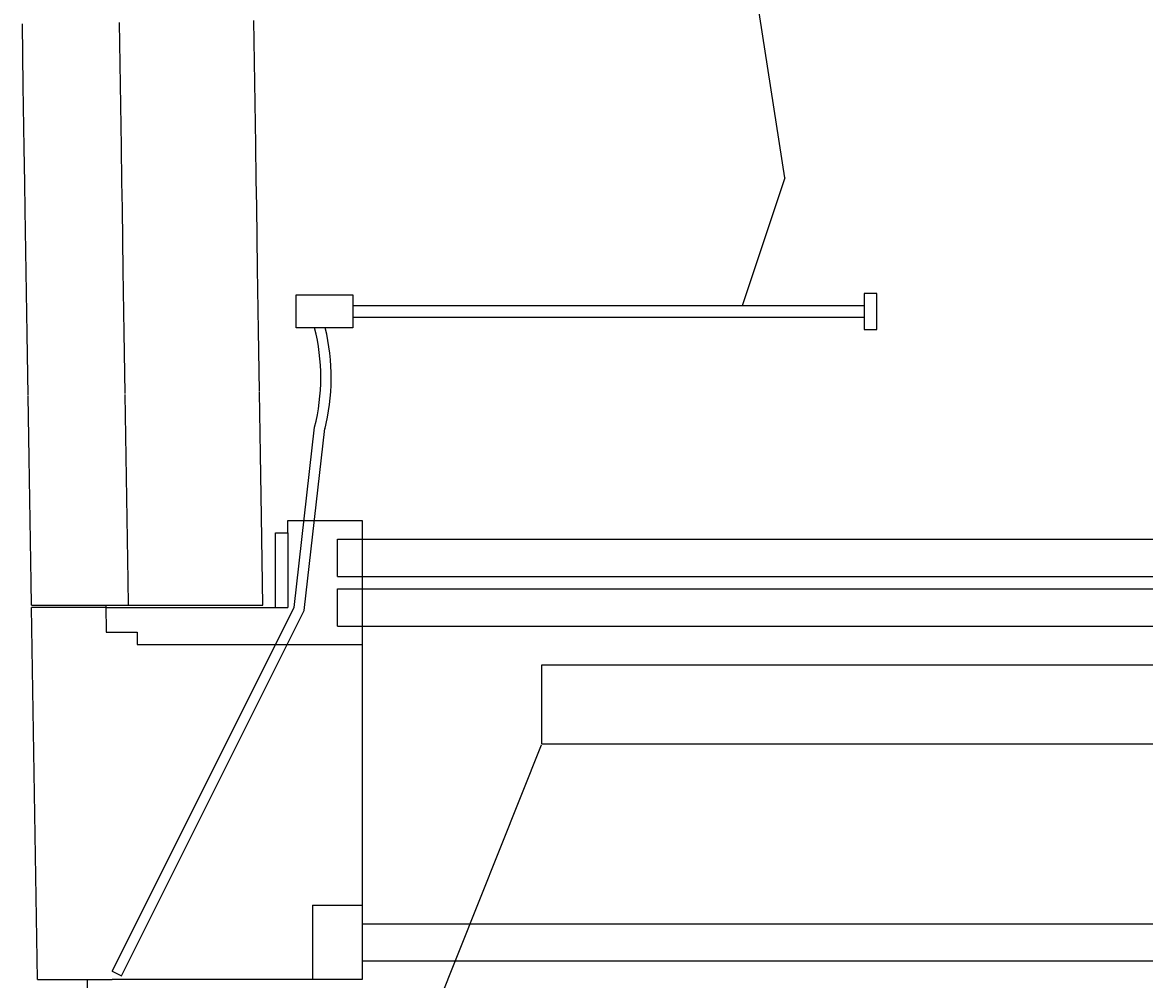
# Model space of a CAD drawing. Extents: x 1313964 to 1316843, y 2087046 to 2096619.
# Drawn here: x 1314346.34 to 1314391.57, y 2089145.95 to 2089184.53 of the extents above; entities that cross this region are included whole.
import ezdxf

# ---------------------------------------------------------------- set-up
doc = ezdxf.new("R2010")
doc.units = 0
for name, color, linetype in [('B-Gen-Construction Line', 7, 'Continuous'), ('B-Gen-Dimension', 7, 'Continuous'), ('B-Gen-Hidden', 7, 'Continuous'), ('B-Gen-Object', 7, 'Continuous'), ('B-Sub-Retaining Wall', 7, 'Continuous')]:
    doc.layers.add(name, color=color, linetype=linetype)

msp = doc.modelspace()

# ---------------------------------------------------------------- linework, layer by layer
at = {"layer": 'B-Gen-Construction Line'}
for p, q in [((1314349.716, 2089159.949), (1314350.966, 2089159.949)), ((1314350.966, 2089159.949), (1314350.966, 2089159.449)), ((1314350.966, 2089159.449), (1314360.032, 2089159.449))]:
    msp.add_line(p, q, dxfattribs=at)
at = {"layer": 'B-Gen-Dimension'}
msp.add_line((1314358.687, 2089133.914), (1314367.26, 2089155.412), dxfattribs=at)
msp.add_lwpolyline([(1314367.27, 2089155.436), (1314367.27, 2089158.629), (1314467.269, 2089158.629), (1314467.269, 2089155.436)], close=True, dxfattribs=at)
at = {"layer": 'B-Gen-Hidden'}
for p, q in [((1314359.032, 2089162.199), (1314359.032, 2089163.699)), ((1314359.032, 2089163.699), (1314360.032, 2089163.699)), ((1314360.032, 2089163.699), (1314428.032, 2089163.699)), ((1314359.032, 2089162.199), (1314360.032, 2089162.199)), ((1314360.032, 2089162.199), (1314428.032, 2089162.199)), ((1314359.032, 2089160.199), (1314359.032, 2089161.699)), ((1314359.032, 2089161.699), (1314360.032, 2089161.699)), ((1314360.032, 2089161.699), (1314428.032, 2089161.699)), ((1314359.032, 2089160.199), (1314360.032, 2089160.199)), ((1314360.032, 2089160.199), (1314428.032, 2089160.199)), ((1314360.032, 2089148.199), (1314428.032, 2089148.199)), ((1314360.032, 2089146.699), (1314428.032, 2089146.699))]:
    msp.add_line(p, q, dxfattribs=at)
at = {"layer": 'B-Gen-Object'}
for p, q in [((1314377.07, 2089178.269), (1314375.157, 2089190.551)), ((1314355.705, 2089182.112), (1314355.668, 2089184.608)), ((1314346.372, 2089181.976), (1314346.336, 2089184.472)), ((1314350.289, 2089182.033), (1314350.252, 2089184.529)), ((1314346.409, 2089179.475), (1314346.372, 2089181.975)), ((1314350.325, 2089179.532), (1314350.289, 2089182.033)), ((1314355.742, 2089179.612), (1314355.705, 2089182.112)), ((1314355.763, 2089178.191), (1314355.742, 2089179.61)), ((1314346.43, 2089178.052), (1314346.409, 2089179.472)), ((1314350.347, 2089178.11), (1314350.325, 2089179.53)), ((1314377.07, 2089178.269), (1314375.35, 2089173.109)), ((1314346.447, 2089176.973), (1314346.43, 2089178.051)), ((1314350.363, 2089177.032), (1314350.347, 2089178.11)), ((1314355.779, 2089177.114), (1314355.763, 2089178.192)), ((1314346.485, 2089174.474), (1314346.447, 2089176.971)), ((1314350.401, 2089174.533), (1314350.363, 2089177.03)), ((1314355.817, 2089174.616), (1314355.779, 2089177.113)), ((1314355.855, 2089172.116), (1314355.817, 2089174.617)), ((1314346.523, 2089171.973), (1314346.485, 2089174.473)), ((1314350.439, 2089172.033), (1314350.401, 2089174.533)), ((1314346.561, 2089169.508), (1314346.523, 2089171.969)), ((1314350.478, 2089169.569), (1314350.439, 2089172.03)), ((1314355.894, 2089169.653), (1314355.855, 2089172.114)), ((1314355.934, 2089167.12), (1314355.894, 2089169.62)), ((1314346.602, 2089166.971), (1314346.562, 2089169.471)), ((1314350.518, 2089167.034), (1314350.478, 2089169.534)), ((1314357.283, 2089160.949), (1314358.115, 2089168.213)), ((1314357.688, 2089160.829), (1314358.529, 2089168.166)), ((1314346.642, 2089164.471), (1314346.602, 2089166.968)), ((1314350.558, 2089164.534), (1314350.518, 2089167.031)), ((1314355.974, 2089164.621), (1314355.934, 2089167.118)), ((1314346.682, 2089161.97), (1314346.642, 2089164.471)), ((1314350.599, 2089162.033), (1314350.558, 2089164.534)), ((1314356.032, 2089161.033), (1314355.974, 2089164.622)), ((1314357.032, 2089164.449), (1314360.032, 2089164.449)), ((1314357.032, 2089163.949), (1314357.032, 2089164.449)), ((1314360.032, 2089164.449), (1314360.032, 2089145.949)), ((1314356.532, 2089160.949), (1314356.532, 2089163.949)), ((1314356.532, 2089163.949), (1314357.032, 2089163.949)), ((1314357.032, 2089163.949), (1314357.032, 2089160.949)), ((1314346.698, 2089161.033), (1314346.682, 2089161.967)), ((1314350.615, 2089161.033), (1314350.599, 2089162.031)), ((1314346.698, 2089161.033), (1314356.032, 2089161.033)), ((1314349.698, 2089161.032), (1314349.716, 2089159.949)), ((1314346.944, 2089145.951), (1314346.699, 2089160.949)), ((1314349.699, 2089160.949), (1314346.699, 2089160.949)), ((1314349.699, 2089160.949), (1314357.032, 2089160.949)), ((1314349.95, 2089146.284), (1314357.283, 2089160.949)), ((1314350.323, 2089146.098), (1314357.688, 2089160.829)), ((1314358.032, 2089148.949), (1314358.032, 2089145.949)), ((1314358.032, 2089148.949), (1314360.032, 2089148.949)), ((1314360.032, 2089148.949), (1314360.032, 2089145.949)), ((1314349.95, 2089146.284), (1314350.323, 2089146.098)), ((1314346.944, 2089145.951), (1314349.956, 2089145.951)), ((1314349.332, 2089119.954), (1314348.952, 2089145.951)), ((1314360.032, 2089145.949), (1314349.956, 2089145.951)), ((1314360.032, 2089145.949), (1314358.032, 2089145.949))]:
    msp.add_line(p, q, dxfattribs=at)
for radius, end in [(8.125, 14.25), (8.542, 13.5413)]:
    msp.add_arc((1314350.24, 2089170.213), radius, 345.75, end, dxfattribs=at)
at = {"layer": 'B-Sub-Retaining Wall'}
for p, q in [((1314357.365, 2089172.213), (1314357.365, 2089173.547)), ((1314357.365, 2089173.547), (1314359.651, 2089173.547)), ((1314359.651, 2089173.547), (1314359.651, 2089173.109)), ((1314380.27, 2089173.609), (1314380.27, 2089172.151)), ((1314380.77, 2089173.609), (1314380.27, 2089173.609)), ((1314380.77, 2089172.151), (1314380.77, 2089173.609)), ((1314380.27, 2089173.109), (1314359.651, 2089173.109)), ((1314359.651, 2089173.109), (1314359.651, 2089172.213)), ((1314359.651, 2089172.651), (1314380.27, 2089172.651)), ((1314359.651, 2089172.213), (1314357.365, 2089172.213)), ((1314380.27, 2089172.151), (1314380.77, 2089172.151))]:
    msp.add_line(p, q, dxfattribs=at)

doc.saveas('drawing.dxf')
